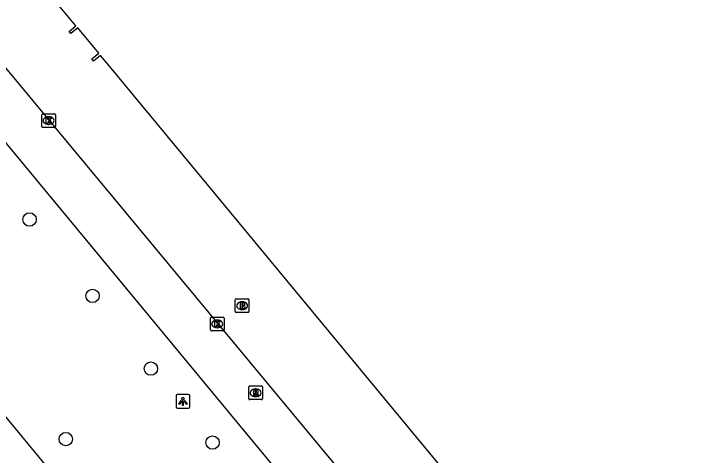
# Model space of a CAD drawing. Extents: x 159489 to 160304, y 383826 to 384530.
# Drawn here: x 159842.1 to 159893.2, y 384404.4 to 384436.7 of the extents above; entities that cross this region are included whole.
import ezdxf

# ---------------------------------------------------------------- set-up
doc = ezdxf.new("R2010")
doc.units = 0
for name, color, linetype in [('IMGEO_Boom', 7, 'Continuous'), ('IMGEO_Brandkraan', 7, 'Continuous'), ('IMGEO_Kolk', 7, 'Continuous'), ('IMGEO_Lichtpunt', 7, 'Continuous'), ('IMGEO_Pand', 7, 'Continuous'), ('IMGEO_Rijbaan_lokaal_gesloten', 7, 'Continuous'), ('IMGEO_Rioolput', 7, 'Continuous')]:
    doc.layers.add(name, color=color, linetype=linetype)

msp = doc.modelspace()

# ---------------------------------------------------------------- linework, layer by layer
at = {"layer": 'IMGEO_Boom'}
for centre in [(159843.27, 384421.662), (159847.868, 384416.092), (159852.124, 384410.784), (159845.916, 384405.642), (159856.629, 384405.391)]:
    msp.add_circle(centre, 0.489, dxfattribs=at)
at = {"layer": 'IMGEO_Brandkraan'}
for p, q in [((159858.286, 384414.948), (159858.286, 384415.8)), ((159858.361, 384415.874), (159859.213, 384415.874)), ((159858.774, 384415.654), (159858.799, 384415.654)), ((159859.287, 384415.8), (159859.287, 384414.948)), ((159858.797, 384415.094), (159858.772, 384415.094)), ((159859.213, 384414.874), (159858.361, 384414.874))]:
    msp.add_line(p, q, dxfattribs=at)
for points in [[(159858.286, 384414.948), (159858.286, 384415.8)], [(159858.361, 384415.874), (159859.213, 384415.874)], [(159858.634, 384415.574), (159858.634, 384415.174), (159858.847, 384415.174)], [(159858.865, 384415.574), (159858.634, 384415.574)], [(159859.287, 384415.8), (159859.287, 384414.948)], [(159858.813, 384415.493), (159858.759, 384415.493), (159858.759, 384415.417)], [(159858.759, 384415.417), (159858.812, 384415.417)], [(159858.821, 384415.341), (159858.759, 384415.341), (159858.759, 384415.26)], [(159858.759, 384415.26), (159858.821, 384415.26)], [(159859.213, 384414.874), (159858.361, 384414.874)]]:
    msp.add_lwpolyline(points, dxfattribs=at)
for centre, radius, start, end in [((159858.363, 384415.798), 0.0765, 91.552, 178.448), ((159858.363, 384415.798), 0.0765, 91.552, 178.448), ((159858.869, 384415.429), 0.145, 59.4692, 91.5367), ((159858.894, 384415.476), 0.0922, 285.5137, 58.1501), ((159859.211, 384415.798), 0.0765, 1.552, 88.448), ((159859.211, 384415.798), 0.0765, 1.552, 88.448), ((159858.814, 384415.455), 0.0379, 267.8285, 90.9355), ((159858.822, 384415.3), 0.0404, 269.8759, 90.5077), ((159858.853, 384415.425), 0.251, 268.6676, 293.5347), ((159858.899, 384415.284), 0.105, 301.3115, 78.989), ((159858.363, 384414.95), 0.0765, 181.552, 268.448), ((159858.363, 384414.95), 0.0765, 181.552, 268.448), ((159859.211, 384414.95), 0.0765, 271.552, 358.448), ((159859.211, 384414.95), 0.0765, 271.552, 358.448)]:
    msp.add_arc(centre, radius, start, end, dxfattribs=at)
for centre, major_axis, ratio, start_param, end_param in [((159858.773, 384415.374), (-0.387, 0.002), 0.722429, 4.712389, 7.853982), ((159858.798, 384415.374), (-0.39, 0.002), 0.717154, 1.570796, 4.712389)]:
    msp.add_ellipse(centre, major_axis=major_axis, ratio=ratio, start_param=start_param, end_param=end_param, dxfattribs=at)
at = {"layer": 'IMGEO_Kolk'}
for p, q in [((159844.237, 384429.375), (159845.089, 384429.375)), ((159844.162, 384428.449), (159844.162, 384429.301)), ((159844.65, 384429.155), (159844.675, 384429.155)), ((159845.163, 384429.301), (159845.163, 384428.449)), ((159845.089, 384428.375), (159844.237, 384428.375)), ((159844.673, 384428.595), (159844.648, 384428.595)), ((159856.545, 384414.542), (159857.397, 384414.542)), ((159856.47, 384413.616), (159856.47, 384414.468)), ((159856.958, 384414.322), (159856.983, 384414.322)), ((159857.471, 384414.468), (159857.471, 384413.616)), ((159857.397, 384413.542), (159856.545, 384413.542)), ((159856.981, 384413.762), (159856.956, 384413.762))]:
    msp.add_line(p, q, dxfattribs=at)
for points in [[(159844.237, 384429.375), (159845.089, 384429.375)], [(159844.162, 384428.449), (159844.162, 384429.301)], [(159844.483, 384429.075), (159844.606, 384429.075), (159844.606, 384428.924), (159844.736, 384429.075), (159844.9, 384429.075), (159844.754, 384428.924), (159844.907, 384428.675), (159844.755, 384428.675), (159844.67, 384428.839), (159844.606, 384428.772), (159844.606, 384428.675), (159844.483, 384428.675), (159844.483, 384429.075)], [(159845.163, 384429.301), (159845.163, 384428.449)], [(159845.089, 384428.375), (159844.237, 384428.375)], [(159856.545, 384414.542), (159857.397, 384414.542)], [(159856.47, 384413.616), (159856.47, 384414.468)], [(159856.791, 384414.242), (159856.914, 384414.242), (159856.914, 384414.091), (159857.044, 384414.242), (159857.208, 384414.242), (159857.062, 384414.091), (159857.215, 384413.842), (159857.063, 384413.842), (159856.978, 384414.006), (159856.914, 384413.939), (159856.914, 384413.842), (159856.791, 384413.842), (159856.791, 384414.242)], [(159857.471, 384414.468), (159857.471, 384413.616)], [(159857.397, 384413.542), (159856.545, 384413.542)]]:
    msp.add_lwpolyline(points, dxfattribs=at)
for centre, start, end in [((159844.239, 384429.299), 91.552, 178.448), ((159844.239, 384429.299), 91.552, 178.448), ((159845.087, 384429.299), 1.552, 88.448), ((159845.087, 384429.299), 1.552, 88.448), ((159844.239, 384428.451), 181.552, 268.448), ((159844.239, 384428.451), 181.552, 268.448), ((159845.087, 384428.451), 271.552, 358.448), ((159845.087, 384428.451), 271.552, 358.448), ((159856.547, 384414.466), 91.552, 178.448), ((159856.547, 384414.466), 91.552, 178.448), ((159857.395, 384414.466), 1.552, 88.448), ((159857.395, 384414.466), 1.552, 88.448), ((159856.547, 384413.618), 181.552, 268.448), ((159856.547, 384413.618), 181.552, 268.448), ((159857.395, 384413.618), 271.552, 358.448), ((159857.395, 384413.618), 271.552, 358.448)]:
    msp.add_arc(centre, 0.0765, start, end, dxfattribs=at)
for centre, major_axis, ratio, start_param, end_param in [((159844.649, 384428.875), (-0.387, 0.002), 0.722429, 4.712389, 7.853982), ((159844.674, 384428.875), (-0.39, 0.002), 0.717154, 1.570796, 4.712389), ((159856.957, 384414.042), (-0.387, 0.002), 0.722429, 4.712389, 7.853982), ((159856.982, 384414.042), (-0.39, 0.002), 0.717154, 1.570796, 4.712389)]:
    msp.add_ellipse(centre, major_axis=major_axis, ratio=ratio, start_param=start_param, end_param=end_param, dxfattribs=at)
at = {"layer": 'IMGEO_Lichtpunt'}
for p, q in [((159853.968, 384408.794), (159853.968, 384407.987)), ((159853.968, 384408.794), (159853.968, 384407.987)), ((159854.87, 384408.889), (159854.062, 384408.889)), ((159854.87, 384408.889), (159854.062, 384408.889)), ((159854.964, 384407.987), (159854.964, 384408.794)), ((159854.964, 384407.987), (159854.964, 384408.794)), ((159854.062, 384407.893), (159854.87, 384407.893)), ((159854.062, 384407.893), (159854.87, 384407.893))]:
    msp.add_line(p, q, dxfattribs=at)
for points in [[(159854.342, 384408.458), (159854.381, 384408.43), (159854.193, 384408.168), (159854.155, 384408.195), (159854.342, 384408.458)], [(159854.444, 384408.41), (159854.491, 384408.41), (159854.491, 384408.088), (159854.444, 384408.088), (159854.444, 384408.41)], [(159854.554, 384408.43), (159854.592, 384408.457), (159854.779, 384408.195), (159854.74, 384408.167), (159854.554, 384408.43)]]:
    msp.add_lwpolyline(points, dxfattribs=at)
msp.add_circle((159854.467, 384408.592), 0.0994, dxfattribs=at)
for centre, start, end in [((159854.062, 384408.794), 90, 180), ((159854.062, 384408.794), 90, 180), ((159854.87, 384408.794), 0, 90), ((159854.87, 384408.794), 0, 90), ((159854.062, 384407.987), 180, 270), ((159854.062, 384407.987), 180, 270), ((159854.87, 384407.987), 270, 0), ((159854.87, 384407.987), 270, 360)]:
    msp.add_arc(centre, 0.0946, start, end, dxfattribs=at)
at = {"layer": 'IMGEO_Pand'}
msp.add_lwpolyline([(159925.735, 384340.33), (159892.987, 384379.864), (159886.788, 384387.347), (159885.392, 384386.191), (159876.066, 384397.455), (159877.504, 384398.554), (159849.102, 384432.841), (159848.447, 384433.632), (159847.945, 384433.218), (159847.818, 384433.372), (159848.319, 384433.787), (159846.782, 384435.642), (159846.28, 384435.228), (159846.153, 384435.382), (159846.654, 384435.797), (159844.21, 384438.738), (159838.386, 384445.745), (159838.567, 384445.897), (159837.569, 384447.11)], dxfattribs=at)
at = {"layer": 'IMGEO_Rijbaan_lokaal_gesloten'}
for points in [[(159870.955, 384397.301), (159870.406, 384397.974), (159833.313, 384442.63)], [(159834.549, 384435.653), (159868.213, 384395.037)], [(159858.493, 384386.751), (159824.695, 384427.615)]]:
    msp.add_lwpolyline(points, dxfattribs=at)
at = {"layer": 'IMGEO_Rioolput'}
for p, q in [((159859.273, 384408.593), (159859.273, 384409.445)), ((159859.348, 384409.519), (159860.2, 384409.519)), ((159860.274, 384409.445), (159860.274, 384408.593)), ((159859.761, 384409.299), (159859.786, 384409.299)), ((159860.2, 384408.519), (159859.348, 384408.519)), ((159859.784, 384408.739), (159859.759, 384408.739))]:
    msp.add_line(p, q, dxfattribs=at)
for points in [[(159859.273, 384408.593), (159859.273, 384409.445)], [(159859.348, 384409.519), (159860.2, 384409.519)], [(159860.274, 384409.445), (159860.274, 384408.593)], [(159859.862, 384409.217), (159859.61, 384409.219), (159859.61, 384408.819)], [(159859.61, 384408.819), (159859.734, 384408.819), (159859.734, 384408.981), (159859.745, 384408.981)], [(159859.788, 384409.138), (159859.734, 384409.138), (159859.734, 384409.057)], [(159859.734, 384409.057), (159859.786, 384409.057)], [(159859.792, 384408.952), (159859.863, 384408.819), (159860.003, 384408.819), (159859.938, 384408.945)], [(159860.2, 384408.519), (159859.348, 384408.519)]]:
    msp.add_lwpolyline(points, dxfattribs=at)
for centre, radius, start, end in [((159859.35, 384409.443), 0.0765, 91.552, 178.448), ((159859.35, 384409.443), 0.0765, 91.552, 178.448), ((159860.198, 384409.443), 0.0765, 1.552, 88.448), ((159860.198, 384409.443), 0.0765, 1.552, 88.448), ((159859.744, 384408.928), 0.0533, 26.0293, 88.6989), ((159859.77, 384409.246), 0.19, 274.7715, 282.9687), ((159859.794, 384409.042), 0.0964, 77.0061, 93.1865), ((159859.808, 384409.099), 0.0378, 276.6634, 79.6772), ((159859.861, 384409.107), 0.109, 350.3612, 89.416), ((159859.859, 384409.107), 0.112, 277.5842, 350.9817), ((159859.843, 384408.892), 0.108, 29.5134, 73.7905), ((159859.35, 384408.595), 0.0765, 181.552, 268.448), ((159859.35, 384408.595), 0.0765, 181.552, 268.448), ((159860.198, 384408.595), 0.0765, 271.552, 358.448), ((159860.198, 384408.595), 0.0765, 271.552, 358.448)]:
    msp.add_arc(centre, radius, start, end, dxfattribs=at)
for centre, major_axis, ratio, start_param, end_param in [((159859.76, 384409.019), (-0.387, 0.002), 0.722429, 4.712389, 7.853982), ((159859.785, 384409.019), (-0.39, 0.002), 0.717154, 1.570796, 4.712389)]:
    msp.add_ellipse(centre, major_axis=major_axis, ratio=ratio, start_param=start_param, end_param=end_param, dxfattribs=at)

doc.saveas('drawing.dxf')
